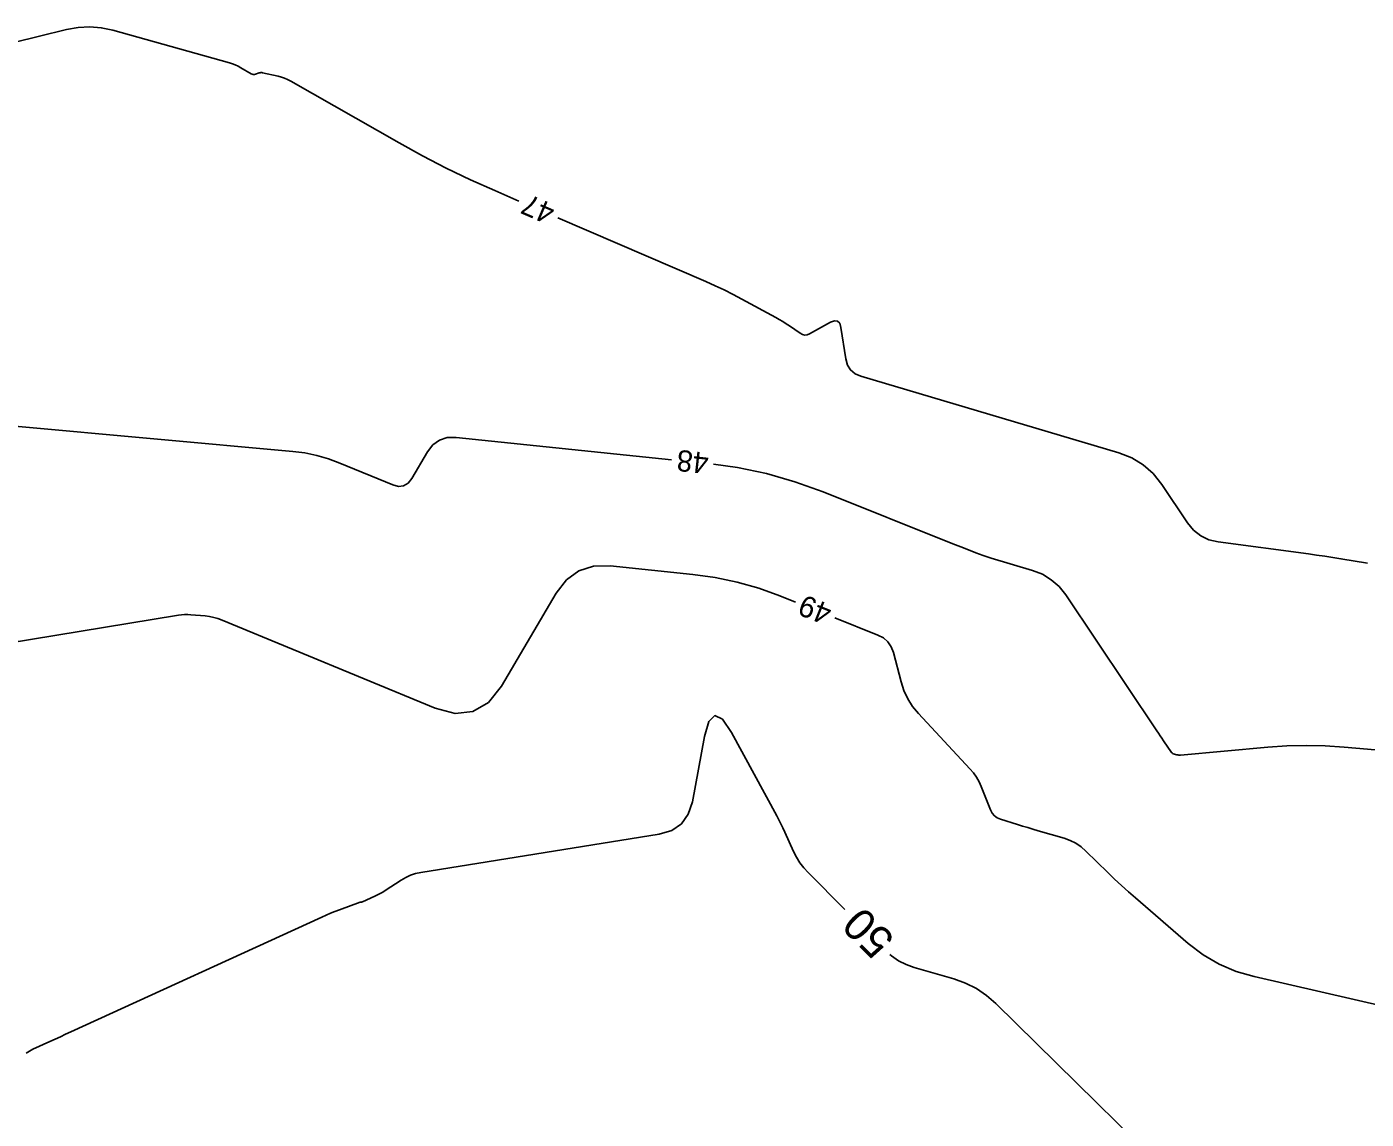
# Model space of a CAD drawing. Extents: x 2384780 to 2405861, y 547869 to 573706.
# Drawn here: x 2389647.7 to 2389774.1, y 552529.6 to 552632.6 of the extents above; entities that cross this region are included whole.
import ezdxf

# ---------------------------------------------------------------- set-up
doc = ezdxf.new("R2010")
doc.units = 0
doc.layers.add('Old_Level_60', color=7, linetype='Continuous')
doc.layers.add('Old_Level_61', color=7, linetype='Continuous')

msp = doc.modelspace()

# ---------------------------------------------------------------- linework, layer by layer
at = {"layer": 'Old_Level_60'}
for points in [[(2389646.37575, 552631.08125), (2389651.48625, 552632.33475), (2389652.58025, 552632.53175), (2389653.672, 552632.58575), (2389654.7615, 552632.49675), (2389655.8485, 552632.2645), (2389666.854, 552629.187), (2389667.1315, 552629.0995), (2389667.40125, 552628.99475), (2389667.66375, 552628.8725), (2389667.9185, 552628.73275), (2389668.893, 552628.15675), (2389668.99325, 552628.11025), (2389669.09575, 552628.088), (2389669.20075, 552628.0895), (2389669.30825, 552628.115), (2389669.66325, 552628.238), (2389669.7395, 552628.259), (2389669.8165, 552628.26875), (2389669.89425, 552628.26775), (2389669.9725, 552628.25575), (2389671.4395, 552627.92875), (2389671.7495, 552627.8475), (2389672.05075, 552627.74375), (2389672.3435, 552627.618), (2389672.62775, 552627.46975), (2389682.864, 552621.6395), (2389685.073, 552620.42125), (2389687.31325, 552619.26575), (2389689.5845, 552618.17275), (2389691.887, 552617.14225), (2389694.16825, 552616.15925)], [(2389697.8415, 552614.57575), (2389711.80475, 552608.55725), (2389712.666, 552608.17425), (2389713.518, 552607.772), (2389714.3605, 552607.3505), (2389715.19375, 552606.90975), (2389718.40025, 552605.16625), (2389718.72775, 552604.9825), (2389719.05, 552604.7905), (2389719.367, 552604.59025), (2389719.679, 552604.3815), (2389720.6895, 552603.68575), (2389720.90775, 552603.57125), (2389721.1295, 552603.52575), (2389721.3545, 552603.54925), (2389721.583, 552603.642), (2389723.5545, 552604.7315), (2389723.93325, 552604.87625), (2389724.22475, 552604.84325), (2389724.42875, 552604.6325), (2389724.5455, 552604.24425), (2389725, 552601.27625), (2389725.16225, 552600.697), (2389725.45425, 552600.231), (2389725.8765, 552599.878), (2389726.42825, 552599.6385), (2389750.77025, 552592.41925), (2389751.983, 552591.9485), (2389753.06175, 552591.2955), (2389754.0065, 552590.46025), (2389754.817, 552589.44275), (2389757.2455, 552585.82075), (2389757.81675, 552585.12625), (2389758.4895, 552584.595), (2389759.2635, 552584.227), (2389760.139, 552584.022), (2389768.64975, 552582.89025), (2389769.41775, 552582.78475), (2389770.185, 552582.673), (2389770.95125, 552582.555), (2389771.7165, 552582.4305), (2389774.21475, 552582.014)], [(2389708.54625, 552591.77175), (2389688.22975, 552593.8655), (2389687.395, 552593.8495), (2389686.6685, 552593.61825), (2389686.05075, 552593.17175), (2389685.54125, 552592.51), (2389684.05475, 552589.99675), (2389683.70375, 552589.5555), (2389683.28775, 552589.3085), (2389682.807, 552589.256), (2389682.26125, 552589.39775), (2389677.27675, 552591.45825), (2389676.19825, 552591.85775), (2389675.099, 552592.17275), (2389673.979, 552592.4035), (2389672.83825, 552592.54975), (2389646.6185, 552594.9215)], [(2389792.88325, 552562.887), (2389772.023, 552564.6815), (2389770.22125, 552564.797), (2389768.4195, 552564.833), (2389766.618, 552564.78975), (2389764.8165, 552564.6675), (2389756.58125, 552563.92675), (2389756.49625, 552563.92275), (2389756.41175, 552563.926), (2389756.32775, 552563.937), (2389756.2445, 552563.95525), (2389755.89525, 552564.048), (2389755.87675, 552564.054), (2389755.85925, 552564.06175), (2389755.84275, 552564.07125), (2389755.827, 552564.08275), (2389755.77725, 552564.12325), (2389755.767, 552564.13225), (2389755.7575, 552564.14175), (2389755.74875, 552564.15225), (2389755.7405, 552564.16325), (2389754.984, 552565.26775), (2389754.822, 552565.50475), (2389754.66075, 552565.742), (2389754.50025, 552565.97975), (2389754.34, 552566.218), (2389745.75525, 552579.0205), (2389745.1255, 552579.8115), (2389744.39125, 552580.46075), (2389743.55275, 552580.9685), (2389742.61, 552581.33425), (2389738.70075, 552582.49375), (2389738.33575, 552582.6065), (2389737.9735, 552582.7275), (2389737.614, 552582.857), (2389737.2575, 552582.9945), (2389736.0975, 552583.4575), (2389735.84875, 552583.55675), (2389735.60025, 552583.65575), (2389735.35175, 552583.755), (2389735.10325, 552583.85425), (2389722.8535, 552588.743), (2389720.20525, 552589.696), (2389717.51025, 552590.45925), (2389714.76875, 552591.03325), (2389712.523, 552591.343)], [(2389720.241, 552578.348), (2389718.78725, 552578.928), (2389716.7885, 552579.64725), (2389714.75475, 552580.2235), (2389712.6855, 552580.65675), (2389710.58125, 552580.94675), (2389702.75875, 552581.753), (2389701.18475, 552581.72275), (2389699.8155, 552581.287), (2389698.65075, 552580.44525), (2389697.6905, 552579.19775), (2389692.5035, 552570.42825), (2389691.27875, 552568.88825), (2389689.82725, 552568.0265), (2389688.1495, 552567.84325), (2389686.245, 552568.33825), (2389666.1495, 552576.64575), (2389665.76225, 552576.78925), (2389665.36725, 552576.90225), (2389664.965, 552576.98525), (2389664.55525, 552577.03775), (2389663.2045, 552577.16), (2389662.9155, 552577.177), (2389662.627, 552577.17575), (2389662.33925, 552577.156), (2389662.052, 552577.11825), (2389636.57725, 552572.939)], [(2389776.11325, 552540.16475), (2389763.51925, 552543.03925), (2389761.823, 552543.5335), (2389760.22375, 552544.21975), (2389758.72125, 552545.098), (2389757.3155, 552546.16825), (2389752.32325, 552550.458), (2389751.6575, 552551.03975), (2389751.002, 552551.6325), (2389750.35625, 552552.236), (2389749.72075, 552552.8505), (2389747.661, 552554.87575), (2389747.2005, 552555.277), (2389746.7015, 552555.6125), (2389746.16425, 552555.88225), (2389745.58875, 552556.0865), (2389743.13975, 552556.79225), (2389742.6495, 552556.935), (2389742.16025, 552557.0805), (2389741.6715, 552557.2285), (2389741.18375, 552557.379), (2389739.59175, 552557.8755), (2389739.27675, 552558.01), (2389739.01425, 552558.20125), (2389738.804, 552558.44875), (2389738.64625, 552558.75275), (2389737.77475, 552560.9515), (2389737.56825, 552561.41025), (2389737.322, 552561.84375), (2389737.036, 552562.252), (2389736.71, 552562.63525), (2389731.85525, 552567.84075), (2389731.30375, 552568.50825), (2389730.84625, 552569.22775), (2389730.4825, 552569.99875), (2389730.213, 552570.82175), (2389729.4855, 552573.5945), (2389729.27775, 552574.143), (2389728.9665, 552574.59975), (2389728.5515, 552574.96475), (2389728.03275, 552575.23825), (2389723.956, 552576.86525)]]:
    msp.add_lwpolyline(points, dxfattribs=at)
at = {"layer": 'Old_Level_61'}
for points in [[(2389724.89525, 552549.3695), (2389721.45025, 552552.84525), (2389721.04075, 552553.29625), (2389720.67575, 552553.77825), (2389720.35575, 552554.291), (2389720.0805, 552554.8345), (2389719.25375, 552556.66025), (2389719.07325, 552557.04975), (2389718.8855, 552557.43575), (2389718.6905, 552557.818), (2389718.4885, 552558.197), (2389714.20225, 552566.06075), (2389713.358, 552567.29425), (2389712.6545, 552567.6385), (2389712.09225, 552567.09375), (2389711.6705, 552565.6595), (2389710.52375, 552559.5225), (2389710.1435, 552558.34525), (2389709.4945, 552557.4435), (2389708.57675, 552556.8175), (2389707.39025, 552556.46725), (2389684.8965, 552552.8475), (2389684.408, 552552.743), (2389683.9385, 552552.59), (2389683.4875, 552552.388), (2389683.0555, 552552.1375), (2389681.55575, 552551.1625), (2389681.317, 552551.01325), (2389681.073, 552550.87325), (2389680.82425, 552550.7425), (2389680.57025, 552550.6205), (2389679.41425, 552550.09175), (2389679.39375, 552550.0835), (2389679.373, 552550.07675), (2389679.35175, 552550.072), (2389679.33, 552550.069), (2389679.2585, 552550.0615), (2389679.24325, 552550.0595), (2389679.228, 552550.0565), (2389679.21325, 552550.05275), (2389679.19875, 552550.048), (2389677.2275, 552549.332), (2389676.80675, 552549.1745), (2389676.3895, 552549.0085), (2389675.9755, 552548.834), (2389675.56525, 552548.65125), (2389651.881, 552537.82), (2389651.39, 552537.5955), (2389650.89925, 552537.37125), (2389650.40825, 552537.14675), (2389649.9175, 552536.92225), (2389648.314, 552536.189), (2389647.98375, 552536.01475), (2389647.67975, 552535.80625)], [(2389760.07175, 552519.944), (2389739.166, 552540.49925), (2389738.282, 552541.269), (2389737.32475, 552541.913), (2389736.29375, 552542.43075), (2389735.189, 552542.82275), (2389731.4605, 552543.89725), (2389730.688, 552544.17275), (2389729.96925, 552544.538), (2389729.30375, 552544.9935), (2389729.14475, 552545.13525)]]:
    msp.add_lwpolyline(points, dxfattribs=at)

# ---------------------------------------------------------------- texts
at = {"layer": 'Old_Level_60'}
for s, rotation, p in [('47', 156.6824944, (2389697.71675, 552615.7185)), ('48', 173.8466583, (2389712.138, 552592.39975)), ('49', 158.2434972, (2389723.844, 552577.98675))]:
    msp.add_text(s, height=2, rotation=rotation, dxfattribs=at).set_placement(p)
at = {"layer": 'Old_Level_61'}
msp.add_text('50', height=3, rotation=135.1038028, dxfattribs=at).set_placement((2389729.739, 552546.634))

doc.saveas('drawing.dxf')
